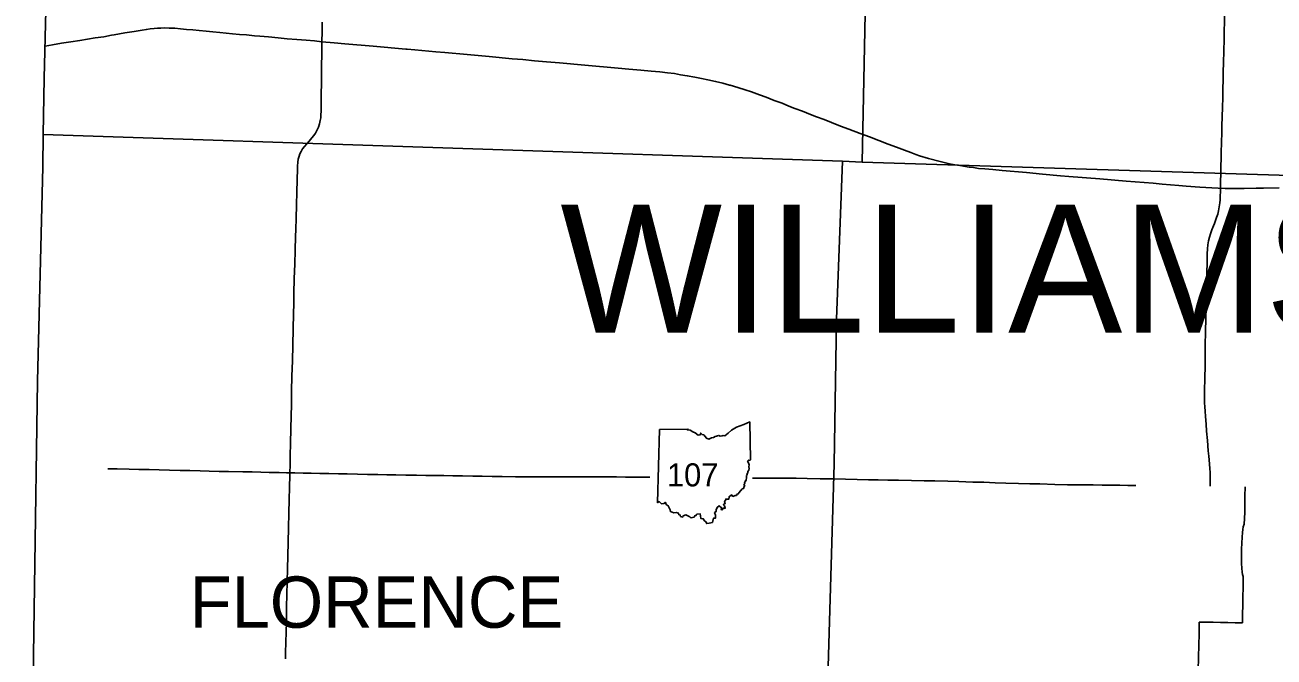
# Model space of a CAD drawing. Extents: x -232 to 448, y 619 to 1059.
# Drawn here: x -181.54 to -131.55, y 903.75 to 929.04 of the extents above; entities that cross this region are included whole.
import ezdxf

# ---------------------------------------------------------------- set-up
doc = ezdxf.new("R2010")
doc.units = 0
doc.layers.add('Default', color=7, linetype='Continuous')

msp = doc.modelspace()

# ---------------------------------------------------------------- linework, layer by layer
at = {"layer": 'Default'}
msp.add_line((-156.228, 909.922), (-156.146, 912.851), dxfattribs=at)
msp.add_line((-156.228, 909.922), (-156.146, 912.851), dxfattribs=at)
for points in [[(-180.803, 924.653), (-180.767, 926.909), (-180.564, 935.058), (-180.128, 953.465), (-164.423, 953.786), (-147.422, 953.89)], [(-147.422, 953.89), (-148.03, 923.551)], [(-133.673, 923.513), (-133.672, 923.572), (-133.664, 923.938), (-133.655, 924.343), (-133.645, 924.736), (-133.635, 925.007), (-133.617, 925.739), (-133.604, 926.142), (-133.599, 926.512), (-133.592, 926.82), (-133.58, 927.153), (-133.575, 927.546), (-133.564, 927.996), (-133.552, 928.48), (-133.529, 929.491), (-133.517, 929.977), (-133.507, 930.468), (-133.5, 930.925), (-133.482, 931.449), (-133.471, 931.928)], [(-178.073, 928.63), (-177.962, 928.651), (-177.536, 928.723), (-177.166, 928.784), (-176.85, 928.835), (-176.674, 928.865), (-176.521, 928.885), (-176.368, 928.903), (-176.228, 928.916), (-176.102, 928.92), (-175.956, 928.929), (-175.763, 928.921), (-175.543, 928.909), (-175.319, 928.89), (-175.073, 928.866), (-174.822, 928.845), (-174.57, 928.817), (-174.291, 928.789), (-174.018, 928.766), (-173.737, 928.738), (-173.486, 928.718), (-173.23, 928.69), (-172.951, 928.664), (-172.669, 928.642), (-172.357, 928.612), (-172.138, 928.593), (-171.797, 928.563), (-171.403, 928.529), (-171.044, 928.494), (-170.658, 928.461), (-170.282, 928.432), (-169.956, 928.402), (-169.652, 928.374)], [(-169.652, 928.374), (-169.646, 928.779), (-169.642, 929.156)], [(-180.735, 928.2), (-180.435, 928.253), (-180.073, 928.312), (-179.705, 928.366), (-179.345, 928.421), (-179.037, 928.474), (-178.731, 928.525), (-178.384, 928.57), (-178.073, 928.63)], [(-169.669, 927.109), (-169.668, 927.125), (-169.665, 927.475), (-169.659, 927.809), (-169.657, 928.126), (-169.652, 928.374)], [(-169.652, 928.374), (-169.167, 928.332), (-168.74, 928.293), (-167.607, 928.191), (-166.299, 928.079), (-166.246, 928.074)], [(-166.246, 928.074), (-165.93, 928.042), (-165.094, 927.973), (-164.728, 927.942), (-163.843, 927.862), (-162.965, 927.78), (-162.037, 927.692), (-161.608, 927.656), (-161.144, 927.614), (-160.666, 927.568), (-160.145, 927.522), (-159.131, 927.433), (-157.8, 927.313), (-157.371, 927.274), (-156.889, 927.23), (-156.481, 927.196), (-156.136, 927.164), (-155.826, 927.131), (-155.541, 927.094), (-155.299, 927.052), (-155.033, 927.012), (-154.732, 926.958), (-154.468, 926.904), (-154.204, 926.845), (-153.901, 926.781), (-153.609, 926.711), (-153.337, 926.638), (-153.322, 926.633)], [(-169.693, 925.42), (-169.692, 925.431), (-169.689, 925.605), (-169.686, 925.973), (-169.678, 926.386), (-169.676, 926.606), (-169.672, 926.848), (-169.669, 927.109)], [(-153.322, 926.633), (-153.013, 926.542), (-152.717, 926.45), (-152.464, 926.365), (-152.136, 926.253), (-151.869, 926.154), (-151.554, 926.025), (-151.241, 925.907), (-150.964, 925.797), (-150.726, 925.704), (-150.425, 925.587), (-150.263, 925.526)], [(-170.624, 923.394), (-170.618, 923.558), (-170.603, 923.671), (-170.566, 923.789), (-170.531, 923.889), (-170.487, 923.978), (-170.425, 924.079), (-170.354, 924.176), (-170.263, 924.287), (-170.167, 924.395), (-170.061, 924.522), (-169.982, 924.624), (-169.915, 924.719), (-169.846, 924.843), (-169.794, 924.958), (-169.749, 925.089), (-169.717, 925.215), (-169.703, 925.322), (-169.693, 925.42)], [(-150.263, 925.526), (-150.162, 925.487), (-149.855, 925.366), (-149.56, 925.254), (-149.258, 925.136), (-148.898, 924.997), (-148.566, 924.87), (-148.119, 924.7), (-147.742, 924.561), (-146.986, 924.278), (-146.657, 924.153), (-146.341, 924.026), (-146.083, 923.936), (-145.891, 923.862), (-145.732, 923.806), (-145.375, 923.704), (-144.905, 923.574), (-144.539, 923.491), (-144.329, 923.448), (-144.13, 923.417), (-143.755, 923.354), (-143.574, 923.332), (-143.38, 923.305), (-143.125, 923.281), (-142.8, 923.254), (-142.425, 923.218), (-141.451, 923.133), (-140.815, 923.072), (-140.092, 923.008), (-139.763, 922.984), (-138.518, 922.886), (-137.473, 922.798), (-136.392, 922.705), (-136.031, 922.669), (-135.357, 922.62), (-135.065, 922.592), (-134.513, 922.552), (-134.034, 922.521), (-133.781, 922.511), (-133.507, 922.503), (-132.745, 922.5), (-132.268, 922.506), (-131.977, 922.517), (-131.342, 922.531)], [(-181.536, 884.982), (-181.274, 898.354), (-181.032, 914.781), (-180.823, 923.367), (-180.803, 924.653)], [(-148.815, 923.586), (-180.803, 924.653)], [(-170.923, 911.802), (-170.911, 912.303), (-170.898, 912.881), (-170.885, 913.405), (-170.875, 913.839), (-170.865, 914.383), (-170.854, 914.99), (-170.836, 915.596), (-170.823, 916.227), (-170.805, 916.878), (-170.79, 917.478), (-170.783, 917.902), (-170.774, 918.294), (-170.758, 918.9), (-170.74, 919.469), (-170.723, 920.028), (-170.706, 920.579), (-170.698, 920.862), (-170.684, 921.31), (-170.669, 921.826), (-170.655, 922.36), (-170.64, 922.825), (-170.627, 923.295), (-170.624, 923.394)], [(-149.809, 884.388), (-149.72, 889.828), (-149.602, 895.195), (-149.472, 900.662), (-149.316, 906.08), (-149.158, 911.468), (-149.054, 917.273), (-148.815, 923.586)], [(-148.03, 923.551), (-148.815, 923.586)], [(-148.03, 923.551), (-115.954, 922.545)], [(-133.932, 921.101), (-133.889, 921.213), (-133.846, 921.335), (-133.803, 921.476), (-133.774, 921.609), (-133.744, 921.765), (-133.722, 921.929), (-133.709, 922.042), (-133.7, 922.173), (-133.691, 922.385), (-133.688, 922.706), (-133.679, 923.148), (-133.673, 923.513)], [(-134.222, 919.884), (-134.216, 920.078), (-134.196, 920.247), (-134.168, 920.402), (-134.134, 920.548), (-134.094, 920.678), (-134.035, 920.842), (-133.97, 920.999), (-133.932, 921.101)], [(-134.161, 911.786), (-134.181, 911.994), (-134.217, 912.419), (-134.248, 912.792), (-134.271, 913.07), (-134.295, 913.367), (-134.311, 913.589), (-134.324, 913.76), (-134.329, 913.915), (-134.333, 914.1), (-134.33, 914.425), (-134.32, 914.878), (-134.312, 915.433), (-134.304, 915.838), (-134.302, 916.194), (-134.289, 916.805), (-134.277, 917.267), (-134.266, 917.761), (-134.257, 918.188), (-134.249, 918.643), (-134.239, 919.13), (-134.228, 919.527), (-134.223, 919.856), (-134.222, 919.884)], [(-156.146, 912.851), (-155.009, 912.87), (-155.027, 912.835), (-154.92, 912.828), (-154.806, 912.765), (-154.71, 912.725), (-154.592, 912.632), (-154.521, 912.633), (-154.491, 912.71), (-154.437, 912.651), (-154.373, 912.64), (-154.263, 912.5), (-154.171, 912.47), (-154.062, 912.518), (-153.98, 912.526), (-153.92, 912.573), (-153.764, 912.614), (-153.72, 912.589), (-153.638, 912.594), (-153.596, 912.612), (-153.524, 912.596), (-153.398, 912.703), (-153.267, 912.828), (-153.066, 912.947), (-152.767, 913.059), (-152.53, 913.159), (-152.495, 911.64)], [(-156.146, 912.851), (-155.009, 912.87), (-155.027, 912.835), (-154.92, 912.828), (-154.806, 912.765), (-154.71, 912.725), (-154.592, 912.632), (-154.521, 912.633), (-154.491, 912.71), (-154.437, 912.651), (-154.373, 912.64), (-154.263, 912.5), (-154.171, 912.47), (-154.062, 912.518), (-153.98, 912.526), (-153.92, 912.573), (-153.764, 912.614), (-153.72, 912.589), (-153.638, 912.594), (-153.596, 912.612), (-153.524, 912.596), (-153.398, 912.703), (-153.267, 912.828), (-153.066, 912.947), (-152.767, 913.059), (-152.53, 913.159), (-152.495, 911.64)], [(-171.112, 903.67), (-171.108, 903.908), (-171.096, 904.35), (-171.086, 904.722), (-171.077, 905.18), (-171.064, 905.75), (-171.054, 906.239), (-171.04, 906.773), (-171.028, 907.283), (-171.014, 907.799), (-170.999, 908.349), (-170.987, 908.917), (-170.971, 909.504), (-170.961, 910.049), (-170.949, 910.534), (-170.94, 911.025), (-170.93, 911.529), (-170.923, 911.802)], [(-134.104, 910.583), (-134.103, 910.807), (-134.107, 911.038), (-134.109, 911.137), (-134.117, 911.295), (-134.147, 911.633), (-134.161, 911.786)], [(-178.224, 911.285), (-177.85, 911.273), (-177.363, 911.265), (-176.976, 911.256), (-176.565, 911.247), (-176.162, 911.236), (-175.748, 911.226), (-175.331, 911.217), (-174.936, 911.206), (-174.522, 911.194), (-174.167, 911.188), (-173.768, 911.177), (-173.395, 911.169), (-172.816, 911.159), (-172.441, 911.153), (-172.099, 911.145), (-171.764, 911.136), (-171.364, 911.128), (-171.072, 911.119), (-170.743, 911.113), (-170.409, 911.107), (-170.082, 911.101), (-169.741, 911.092), (-169.374, 911.087), (-168.991, 911.084), (-168.644, 911.073), (-168.23, 911.062), (-167.835, 911.054), (-167.409, 911.047), (-167.055, 911.042), (-166.693, 911.037), (-166.291, 911.031), (-165.873, 911.025), (-165.489, 911.017), (-165.116, 911.014), (-164.78, 911.007), (-164.41, 911), (-164.025, 910.992), (-163.62, 910.986), (-163.235, 910.98), (-162.844, 910.974), (-162.434, 910.97), (-161.901, 910.962), (-161.497, 910.957), (-161.048, 910.96), (-160.661, 910.956), (-160.274, 910.959), (-159.895, 910.957), (-159.5, 910.955), (-159.072, 910.954), (-158.676, 910.953), (-158.31, 910.952), (-157.861, 910.952), (-157.507, 910.951), (-157.111, 910.95), (-156.763, 910.949), (-156.527, 910.948)], [(-152.495, 911.64), (-152.53, 911.618), (-152.585, 911.628), (-152.621, 911.586), (-152.576, 911.514), (-152.555, 911.439), (-152.574, 911.357), (-152.555, 911.288), (-152.568, 911.231), (-152.602, 911.174), (-152.614, 911.12), (-152.643, 911.063), (-152.64, 911.031), (-152.668, 911.005), (-152.663, 910.91), (-152.677, 910.858), (-152.672, 910.812), (-152.717, 910.8), (-152.707, 910.763), (-152.736, 910.734), (-152.729, 910.684), (-152.762, 910.652), (-152.73, 910.588), (-152.756, 910.568), (-152.777, 910.49), (-152.834, 910.475), (-152.95, 910.333), (-152.991, 910.279), (-153.037, 910.266), (-153.062, 910.211), (-153.118, 910.211), (-153.204, 910.172), (-153.259, 910.238), (-153.356, 910.159), (-153.367, 910.068), (-153.489, 910.071), (-153.484, 910.025), (-153.511, 910.011), (-153.536, 909.965), (-153.522, 909.883), (-153.579, 909.862), (-153.572, 909.814), (-153.535, 909.785), (-153.519, 909.694), (-153.58, 909.712), (-153.63, 909.635), (-153.681, 909.653), (-153.664, 909.718), (-153.751, 909.797), (-153.833, 909.734), (-153.875, 909.634), (-153.876, 909.566), (-153.937, 909.525), (-153.898, 909.43), (-153.905, 909.365), (-153.904, 909.302), (-153.98, 909.305), (-154.026, 909.136)], [(-152.495, 911.64), (-152.53, 911.618), (-152.585, 911.628), (-152.621, 911.586), (-152.576, 911.514), (-152.555, 911.439), (-152.574, 911.357), (-152.555, 911.288), (-152.568, 911.231), (-152.602, 911.174), (-152.614, 911.12), (-152.643, 911.063), (-152.64, 911.031), (-152.668, 911.005), (-152.663, 910.91), (-152.677, 910.858), (-152.672, 910.812), (-152.717, 910.8), (-152.707, 910.763), (-152.736, 910.734), (-152.729, 910.684), (-152.762, 910.652), (-152.73, 910.588), (-152.756, 910.568), (-152.777, 910.49), (-152.834, 910.475), (-152.95, 910.333), (-152.991, 910.279), (-153.037, 910.266), (-153.062, 910.211), (-153.118, 910.211), (-153.204, 910.172), (-153.259, 910.238), (-153.356, 910.159), (-153.367, 910.068), (-153.489, 910.071), (-153.484, 910.025), (-153.511, 910.011), (-153.536, 909.965), (-153.522, 909.883), (-153.579, 909.862), (-153.572, 909.814), (-153.535, 909.785), (-153.519, 909.694), (-153.58, 909.712), (-153.63, 909.635), (-153.681, 909.653), (-153.664, 909.718), (-153.751, 909.797), (-153.833, 909.734), (-153.875, 909.634), (-153.876, 909.566), (-153.937, 909.525), (-153.898, 909.43), (-153.905, 909.365), (-153.904, 909.302), (-153.98, 909.305), (-154.026, 909.136)], [(-152.422, 910.91), (-151.967, 910.908), (-151.53, 910.907), (-151.024, 910.901), (-150.674, 910.901), (-150.233, 910.891), (-149.708, 910.884), (-149.21, 910.874), (-148.694, 910.865), (-148.227, 910.856), (-147.774, 910.844), (-147.387, 910.839), (-147.012, 910.831), (-146.58, 910.824), (-146.062, 910.812), (-145.553, 910.805), (-145.119, 910.795), (-144.598, 910.781), (-144.166, 910.768), (-143.598, 910.75), (-143.16, 910.739), (-142.708, 910.725), (-142.29, 910.71), (-141.776, 910.696), (-141.321, 910.682), (-140.918, 910.674), (-140.321, 910.658), (-139.813, 910.644), (-139.317, 910.639), (-138.794, 910.633), (-138.423, 910.63), (-138.061, 910.625), (-137.725, 910.619), (-137.398, 910.617), (-137.083, 910.615)], [(-132.839, 905.116), (-132.817, 905.116), (-132.808, 905.463), (-132.799, 905.823), (-132.794, 906.156), (-132.789, 906.526), (-132.78, 906.969), (-132.807, 907.051), (-132.827, 907.149), (-132.845, 907.307), (-132.853, 907.489), (-132.856, 907.666), (-132.854, 907.849), (-132.85, 908.058), (-132.839, 908.309), (-132.824, 908.547), (-132.814, 908.724), (-132.799, 908.856), (-132.78, 908.96), (-132.739, 909.062), (-132.734, 909.29), (-132.725, 909.539), (-132.723, 909.831), (-132.714, 910.189), (-132.707, 910.563)], [(-154.026, 909.136), (-154.159, 909.104), (-154.251, 909.085), (-154.283, 909.161), (-154.349, 909.202), (-154.392, 909.279), (-154.487, 909.289), (-154.509, 909.395), (-154.52, 909.48), (-154.649, 909.459), (-154.684, 909.407), (-154.73, 909.393), (-154.757, 909.34), (-154.819, 909.336), (-154.886, 909.311), (-154.93, 909.362), (-155.04, 909.414), (-155.089, 909.441), (-155.193, 909.4), (-155.215, 909.35), (-155.297, 909.372), (-155.316, 909.427), (-155.366, 909.443), (-155.377, 909.502), (-155.483, 909.533), (-155.565, 909.521), (-155.708, 909.567), (-155.717, 909.644), (-155.766, 909.738), (-155.791, 909.803), (-155.882, 909.852), (-155.9, 909.929), (-155.929, 909.927), (-155.956, 909.896), (-156.057, 909.881), (-156.097, 909.913), (-156.153, 909.967), (-156.228, 909.922)], [(-154.026, 909.136), (-154.159, 909.104), (-154.251, 909.085), (-154.283, 909.161), (-154.349, 909.202), (-154.392, 909.279), (-154.487, 909.289), (-154.509, 909.395), (-154.52, 909.48), (-154.649, 909.459), (-154.684, 909.407), (-154.73, 909.393), (-154.757, 909.34), (-154.819, 909.336), (-154.886, 909.311), (-154.93, 909.362), (-155.04, 909.414), (-155.089, 909.441), (-155.193, 909.4), (-155.215, 909.35), (-155.297, 909.372), (-155.316, 909.427), (-155.366, 909.443), (-155.377, 909.502), (-155.483, 909.533), (-155.565, 909.521), (-155.708, 909.567), (-155.717, 909.644), (-155.766, 909.738), (-155.791, 909.803), (-155.882, 909.852), (-155.9, 909.929), (-155.929, 909.927), (-155.956, 909.896), (-156.057, 909.881), (-156.097, 909.913), (-156.153, 909.967), (-156.228, 909.922)], [(-134.567, 903.798), (-134.56, 904.169), (-134.549, 904.726), (-134.54, 905.148)], [(-134.54, 905.148), (-134.281, 905.142), (-133.99, 905.136), (-133.698, 905.134), (-133.402, 905.128), (-133.109, 905.122), (-132.839, 905.116)], [(-134.594, 902.607), (-134.591, 902.758), (-134.582, 903.196), (-134.568, 903.756), (-134.567, 903.798)]]:
    msp.add_lwpolyline(points, dxfattribs=at)

# ---------------------------------------------------------------- texts
for s, height, p in [('WILLIAMS', 5.13, (-160.112, 916.722)), ('107', 0.9234, (-155.847, 910.576)), ('FLORENCE', 2.052, (-174.94, 904.918))]:
    msp.add_text(s, height=height, dxfattribs=at).set_placement(p)

doc.saveas('drawing.dxf')
